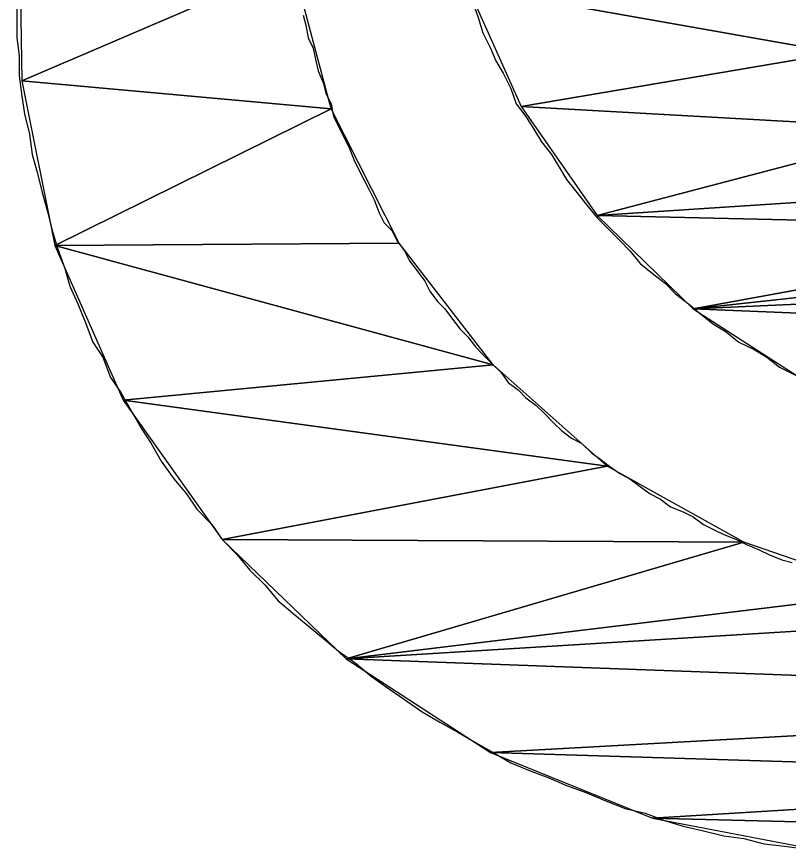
# Model space of a CAD drawing. Extents: x -495905 to -478420, y -1113297 to -1107716.
# Drawn here: x -494432.714 to -494429.694, y -1110243.837 to -1110240.57 of the extents above; entities that cross this region are included whole.
import ezdxf

# ---------------------------------------------------------------- set-up
doc = ezdxf.new("R2010")
doc.units = 0
doc.layers.add('legenda', color=7, linetype='Continuous')

msp = doc.modelspace()

# ---------------------------------------------------------------- linework, layer by layer
at = {"layer": 'legenda'}
for points in [[(-494432.7035, -1110240.1676), (-494432.6933, -1110240.8216), (-494431.6325, -1110240.3656)], [(-494432.7035, -1110240.1676), (-494432.6933, -1110240.8216), (-494431.6325, -1110240.3656)], [(-494431.6325, -1110240.3656), (-494432.6933, -1110240.8216), (-494431.4835, -1110240.9306)], [(-494431.6325, -1110240.3656), (-494432.6933, -1110240.8216), (-494431.4835, -1110240.9306)], [(-494429.7679, -1110240.3554), (-494430.9481, -1110240.4554), (-494429.5007, -1110240.7124)], [(-494429.7679, -1110240.3554), (-494430.9481, -1110240.4554), (-494429.5007, -1110240.7124)], [(-494430.9481, -1110240.4554), (-494430.7399, -1110240.9214), (-494429.5007, -1110240.7124)], [(-494430.9481, -1110240.4554), (-494430.7399, -1110240.9214), (-494429.5007, -1110240.7124)], [(-494429.5007, -1110240.7124), (-494430.7399, -1110240.9214), (-494429.1539, -1110241.0102)], [(-494429.5007, -1110240.7124), (-494430.7399, -1110240.9214), (-494429.1539, -1110241.0102)], [(-494432.6933, -1110240.8216), (-494432.5647, -1110241.4662), (-494431.4835, -1110240.9306)], [(-494432.6933, -1110240.8216), (-494432.5647, -1110241.4662), (-494431.4835, -1110240.9306)], [(-494430.7399, -1110240.9214), (-494430.4421, -1110241.3478), (-494429.1539, -1110241.0102)], [(-494430.7399, -1110240.9214), (-494430.4421, -1110241.3478), (-494429.1539, -1110241.0102)], [(-494431.4835, -1110240.9306), (-494432.5647, -1110241.4662), (-494431.2163, -1110241.457)], [(-494431.4835, -1110240.9306), (-494432.5647, -1110241.4662), (-494431.2163, -1110241.457)], [(-494429.1539, -1110241.0102), (-494430.4421, -1110241.3478), (-494428.7663, -1110241.2386)], [(-494429.1539, -1110241.0102), (-494430.4421, -1110241.3478), (-494428.7663, -1110241.2386)], [(-494428.7663, -1110241.2386), (-494430.4421, -1110241.3478), (-494428.3297, -1110241.3968)], [(-494428.7663, -1110241.2386), (-494430.4421, -1110241.3478), (-494428.3297, -1110241.3968)], [(-494430.4421, -1110241.3478), (-494430.0657, -1110241.714), (-494428.3297, -1110241.3968)], [(-494430.4421, -1110241.3478), (-494430.0657, -1110241.714), (-494428.3297, -1110241.3968)], [(-494428.3297, -1110241.3968), (-494430.0657, -1110241.714), (-494427.8839, -1110241.4764)], [(-494428.3297, -1110241.3968), (-494430.0657, -1110241.714), (-494427.8839, -1110241.4764)], [(-494431.2163, -1110241.457), (-494432.5647, -1110241.4662), (-494430.8491, -1110241.9322)], [(-494431.2163, -1110241.457), (-494432.5647, -1110241.4662), (-494430.8491, -1110241.9322)], [(-494432.5647, -1110241.4662), (-494432.2965, -1110242.071), (-494430.8491, -1110241.9322)], [(-494432.5647, -1110241.4662), (-494432.2965, -1110242.071), (-494430.8491, -1110241.9322)], [(-494427.8839, -1110241.4764), (-494430.0657, -1110241.714), (-494426.2877, -1110241.5456)], [(-494427.8839, -1110241.4764), (-494430.0657, -1110241.714), (-494426.2877, -1110241.5456)], [(-494426.2877, -1110241.5456), (-494430.0657, -1110241.714), (-494426.6741, -1110241.8528)], [(-494426.2877, -1110241.5456), (-494430.0657, -1110241.714), (-494426.6741, -1110241.8528)], [(-494430.0657, -1110241.714), (-494429.6189, -1110242.0016), (-494426.6741, -1110241.8528)], [(-494430.0657, -1110241.714), (-494429.6189, -1110242.0016), (-494426.6741, -1110241.8528)], [(-494430.8491, -1110241.9322), (-494432.2965, -1110242.071), (-494430.4023, -1110242.329)], [(-494430.8491, -1110241.9322), (-494432.2965, -1110242.071), (-494430.4023, -1110242.329)], [(-494432.2965, -1110242.071), (-494431.9099, -1110242.6168), (-494430.4023, -1110242.329)], [(-494432.2965, -1110242.071), (-494431.9099, -1110242.6168), (-494430.4023, -1110242.329)], [(-494430.4023, -1110242.329), (-494431.9099, -1110242.6168), (-494429.8679, -1110242.6268)], [(-494430.4023, -1110242.329), (-494431.9099, -1110242.6168), (-494429.8679, -1110242.6268)], [(-494431.9099, -1110242.6168), (-494431.4243, -1110243.0828), (-494429.8679, -1110242.6268)], [(-494431.9099, -1110242.6168), (-494431.4243, -1110243.0828), (-494429.8679, -1110242.6268)], [(-494429.8679, -1110242.6268), (-494431.4243, -1110243.0828), (-494429.2925, -1110242.8248)], [(-494429.8679, -1110242.6268), (-494431.4243, -1110243.0828), (-494429.2925, -1110242.8248)], [(-494429.2925, -1110242.8248), (-494431.4243, -1110243.0828), (-494428.6867, -1110242.9146)], [(-494429.2925, -1110242.8248), (-494431.4243, -1110243.0828), (-494428.6867, -1110242.9146)], [(-494428.6867, -1110242.9146), (-494431.4243, -1110243.0828), (-494427.0903, -1110243.242)], [(-494428.6867, -1110242.9146), (-494431.4243, -1110243.0828), (-494427.0903, -1110243.242)], [(-494431.4243, -1110243.0828), (-494430.8593, -1110243.45), (-494427.0903, -1110243.242)], [(-494431.4243, -1110243.0828), (-494430.8593, -1110243.45), (-494427.0903, -1110243.242)], [(-494427.0903, -1110243.242), (-494430.8593, -1110243.45), (-494427.6463, -1110243.549)], [(-494427.0903, -1110243.242), (-494430.8593, -1110243.45), (-494427.6463, -1110243.549)], [(-494430.8593, -1110243.45), (-494430.2249, -1110243.707), (-494427.6463, -1110243.549)], [(-494430.8593, -1110243.45), (-494430.2249, -1110243.707), (-494427.6463, -1110243.549)], [(-494427.6463, -1110243.549), (-494430.2249, -1110243.707), (-494428.2603, -1110243.757)], [(-494427.6463, -1110243.549), (-494430.2249, -1110243.707), (-494428.2603, -1110243.757)], [(-494430.2249, -1110243.707), (-494429.5495, -1110243.8366), (-494428.2603, -1110243.757)], [(-494430.2249, -1110243.707), (-494429.5495, -1110243.8366), (-494428.2603, -1110243.757)]]:
    msp.add_lwpolyline(points, close=True, dxfattribs=at)
for points in [[(-494432.7137, -1110240.494), (-494432.7137, -1110240.5736), (-494432.7137, -1110240.6532), (-494432.7035, -1110240.7226), (-494432.7035, -1110240.8022), (-494432.6933, -1110240.8816), (-494432.6831, -1110240.951), (-494432.6637, -1110241.0306), (-494432.6535, -1110241.1092), (-494432.6341, -1110241.1784), (-494432.6137, -1110241.258), (-494432.5943, -1110241.3274), (-494432.5749, -1110241.407), (-494432.5545, -1110241.4764), (-494432.5249, -1110241.556), (-494432.5055, -1110241.6252), (-494432.4749, -1110241.6946), (-494432.4453, -1110241.764), (-494432.4157, -1110241.8436), (-494432.3761, -1110241.9028), (-494432.3465, -1110241.9822), (-494432.3067, -1110242.0414), (-494432.2669, -1110242.1108), (-494432.2271, -1110242.1802), (-494432.1873, -1110242.2404), (-494432.1485, -1110242.3096), (-494432.0985, -1110242.379), (-494432.0485, -1110242.4382), (-494432.0089, -1110242.4974), (-494431.9497, -1110242.5576), (-494431.9099, -1110242.6168), (-494431.8507, -1110242.6758), (-494431.8007, -1110242.736), (-494431.7415, -1110242.7952), (-494431.6915, -1110242.8544), (-494431.6325, -1110242.9044), (-494431.5733, -1110242.9544)], [(-494432.7137, -1110240.494), (-494432.7137, -1110240.5736), (-494432.7137, -1110240.6532), (-494432.7035, -1110240.7226), (-494432.7035, -1110240.8022), (-494432.6933, -1110240.8816), (-494432.6831, -1110240.951), (-494432.6637, -1110241.0306), (-494432.6535, -1110241.1092), (-494432.6341, -1110241.1784), (-494432.6137, -1110241.258), (-494432.5943, -1110241.3274), (-494432.5749, -1110241.407), (-494432.5545, -1110241.4764), (-494432.5249, -1110241.556), (-494432.5055, -1110241.6252), (-494432.4749, -1110241.6946), (-494432.4453, -1110241.764), (-494432.4157, -1110241.8436), (-494432.3761, -1110241.9028), (-494432.3465, -1110241.9822), (-494432.3067, -1110242.0414), (-494432.2669, -1110242.1108), (-494432.2271, -1110242.1802), (-494432.1873, -1110242.2404), (-494432.1485, -1110242.3096), (-494432.0985, -1110242.379), (-494432.0485, -1110242.4382), (-494432.0089, -1110242.4974), (-494431.9497, -1110242.5576), (-494431.9099, -1110242.6168), (-494431.8507, -1110242.6758), (-494431.8007, -1110242.736), (-494431.7415, -1110242.7952), (-494431.6915, -1110242.8544), (-494431.6325, -1110242.9044), (-494431.5733, -1110242.9544)], [(-494430.9287, -1110240.5144), (-494430.9083, -1110240.5736), (-494430.8889, -1110240.6338), (-494430.8593, -1110240.693), (-494430.8389, -1110240.743), (-494430.8093, -1110240.792), (-494430.7797, -1110240.851), (-494430.7593, -1110240.9112), (-494430.7205, -1110240.9612), (-494430.6899, -1110241.0102), (-494430.6603, -1110241.0602), (-494430.6205, -1110241.1092), (-494430.5909, -1110241.1592), (-494430.5615, -1110241.208), (-494430.5217, -1110241.258), (-494430.4819, -1110241.308), (-494430.4421, -1110241.357), (-494430.4023, -1110241.3968), (-494430.3533, -1110241.4468), (-494430.3135, -1110241.4866), (-494430.2737, -1110241.5356), (-494430.2249, -1110241.5752), (-494430.1749, -1110241.615)], [(-494430.9287, -1110240.5144), (-494430.9083, -1110240.5736), (-494430.8889, -1110240.6338), (-494430.8593, -1110240.693), (-494430.8389, -1110240.743), (-494430.8093, -1110240.792), (-494430.7797, -1110240.851), (-494430.7593, -1110240.9112), (-494430.7205, -1110240.9612), (-494430.6899, -1110241.0102), (-494430.6603, -1110241.0602), (-494430.6205, -1110241.1092), (-494430.5909, -1110241.1592), (-494430.5615, -1110241.208), (-494430.5217, -1110241.258), (-494430.4819, -1110241.308), (-494430.4421, -1110241.357), (-494430.4023, -1110241.3968), (-494430.3533, -1110241.4468), (-494430.3135, -1110241.4866), (-494430.2737, -1110241.5356), (-494430.2249, -1110241.5752), (-494430.1749, -1110241.615)], [(-494431.5927, -1110240.5644), (-494431.5825, -1110240.6042), (-494431.5733, -1110240.6532), (-494431.5529, -1110240.693), (-494431.5427, -1110240.743), (-494431.5335, -1110240.7818), (-494431.5131, -1110240.8316)], [(-494431.5927, -1110240.5644), (-494431.5825, -1110240.6042), (-494431.5733, -1110240.6532), (-494431.5529, -1110240.693), (-494431.5427, -1110240.743), (-494431.5335, -1110240.7818), (-494431.5131, -1110240.8316)], [(-494431.5131, -1110240.8316), (-494431.5039, -1110240.8714), (-494431.4835, -1110240.9112), (-494431.4733, -1110240.9612), (-494431.4539, -1110241), (-494431.4345, -1110241.0398), (-494431.4141, -1110241.0796), (-494431.3947, -1110241.1296), (-494431.3743, -1110241.1694), (-494431.3549, -1110241.208), (-494431.3345, -1110241.2478), (-494431.3153, -1110241.2876), (-494431.2949, -1110241.3376), (-494431.2755, -1110241.3774), (-494431.2459, -1110241.407), (-494431.2255, -1110241.4468), (-494431.1959, -1110241.4866), (-494431.1765, -1110241.5264), (-494431.1469, -1110241.565), (-494431.1163, -1110241.6048), (-494431.0969, -1110241.6446), (-494431.0673, -1110241.6844), (-494431.0377, -1110241.714), (-494431.0081, -1110241.7538), (-494430.9775, -1110241.7936), (-494430.9481, -1110241.8232), (-494430.9185, -1110241.863), (-494430.8889, -1110241.8924), (-494430.8491, -1110241.9322)], [(-494431.5131, -1110240.8316), (-494431.5039, -1110240.8714), (-494431.4835, -1110240.9112), (-494431.4733, -1110240.9612), (-494431.4539, -1110241), (-494431.4345, -1110241.0398), (-494431.4141, -1110241.0796), (-494431.3947, -1110241.1296), (-494431.3743, -1110241.1694), (-494431.3549, -1110241.208), (-494431.3345, -1110241.2478), (-494431.3153, -1110241.2876), (-494431.2949, -1110241.3376), (-494431.2755, -1110241.3774), (-494431.2459, -1110241.407), (-494431.2255, -1110241.4468), (-494431.1959, -1110241.4866), (-494431.1765, -1110241.5264), (-494431.1469, -1110241.565), (-494431.1163, -1110241.6048), (-494431.0969, -1110241.6446), (-494431.0673, -1110241.6844), (-494431.0377, -1110241.714), (-494431.0081, -1110241.7538), (-494430.9775, -1110241.7936), (-494430.9481, -1110241.8232), (-494430.9185, -1110241.863), (-494430.8889, -1110241.8924), (-494430.8491, -1110241.9322)], [(-494430.1749, -1110241.615), (-494430.1351, -1110241.6548), (-494430.0851, -1110241.6946), (-494430.0361, -1110241.7344), (-494429.9861, -1110241.7742), (-494429.9371, -1110241.8038), (-494429.8873, -1110241.8436), (-494429.8281, -1110241.8732), (-494429.7781, -1110241.9028), (-494429.7281, -1110241.9424), (-494429.6689, -1110241.972)], [(-494430.1749, -1110241.615), (-494430.1351, -1110241.6548), (-494430.0851, -1110241.6946), (-494430.0361, -1110241.7344), (-494429.9861, -1110241.7742), (-494429.9371, -1110241.8038), (-494429.8873, -1110241.8436), (-494429.8281, -1110241.8732), (-494429.7781, -1110241.9028), (-494429.7281, -1110241.9424), (-494429.6689, -1110241.972)], [(-494430.8491, -1110241.9322), (-494430.8195, -1110241.9618), (-494430.7899, -1110242.0016), (-494430.7501, -1110242.0322), (-494430.7205, -1110242.0618), (-494430.6807, -1110242.0914), (-494430.6511, -1110242.121), (-494430.6113, -1110242.1608), (-494430.5809, -1110242.1904), (-494430.5421, -1110242.22), (-494430.5023, -1110242.2404), (-494430.4625, -1110242.279), (-494430.4329, -1110242.2994), (-494430.3931, -1110242.329), (-494430.3533, -1110242.3586), (-494430.3135, -1110242.379), (-494430.2737, -1110242.4086), (-494430.2341, -1110242.4382), (-494430.1943, -1110242.4586), (-494430.1545, -1110242.4882), (-494430.1055, -1110242.5076), (-494430.0657, -1110242.528), (-494430.0259, -1110242.5576), (-494429.9861, -1110242.577), (-494429.9463, -1110242.5974), (-494429.8973, -1110242.6168), (-494429.8577, -1110242.636), (-494429.8077, -1110242.6564), (-494429.7679, -1110242.6758), (-494429.7189, -1110242.6962), (-494429.6791, -1110242.7064)], [(-494430.8491, -1110241.9322), (-494430.8195, -1110241.9618), (-494430.7899, -1110242.0016), (-494430.7501, -1110242.0322), (-494430.7205, -1110242.0618), (-494430.6807, -1110242.0914), (-494430.6511, -1110242.121), (-494430.6113, -1110242.1608), (-494430.5809, -1110242.1904), (-494430.5421, -1110242.22), (-494430.5023, -1110242.2404), (-494430.4625, -1110242.279), (-494430.4329, -1110242.2994), (-494430.3931, -1110242.329), (-494430.3533, -1110242.3586), (-494430.3135, -1110242.379), (-494430.2737, -1110242.4086), (-494430.2341, -1110242.4382), (-494430.1943, -1110242.4586), (-494430.1545, -1110242.4882), (-494430.1055, -1110242.5076), (-494430.0657, -1110242.528), (-494430.0259, -1110242.5576), (-494429.9861, -1110242.577), (-494429.9463, -1110242.5974), (-494429.8973, -1110242.6168), (-494429.8577, -1110242.636), (-494429.8077, -1110242.6564), (-494429.7679, -1110242.6758), (-494429.7189, -1110242.6962), (-494429.6791, -1110242.7064)], [(-494431.5733, -1110242.9544), (-494431.5131, -1110243.0032), (-494431.4539, -1110243.0532), (-494431.3845, -1110243.1022), (-494431.3253, -1110243.1522), (-494431.2551, -1110243.2022), (-494431.1959, -1110243.242), (-494431.1265, -1110243.291), (-494431.0571, -1110243.3308), (-494430.9877, -1110243.3704), (-494430.9185, -1110243.4102), (-494430.8491, -1110243.45), (-494430.7797, -1110243.4898), (-494430.7103, -1110243.5194), (-494430.6307, -1110243.549), (-494430.5615, -1110243.5786), (-494430.4819, -1110243.6082), (-494430.4125, -1110243.6378), (-494430.3329, -1110243.6684), (-494430.2545, -1110243.6876), (-494430.1749, -1110243.7172), (-494430.1055, -1110243.7376), (-494430.0259, -1110243.757), (-494429.9463, -1110243.7764), (-494429.8679, -1110243.7866), (-494429.7883, -1110243.807), (-494429.7087, -1110243.8162), (-494429.6291, -1110243.8264)], [(-494431.5733, -1110242.9544), (-494431.5131, -1110243.0032), (-494431.4539, -1110243.0532), (-494431.3845, -1110243.1022), (-494431.3253, -1110243.1522), (-494431.2551, -1110243.2022), (-494431.1959, -1110243.242), (-494431.1265, -1110243.291), (-494431.0571, -1110243.3308), (-494430.9877, -1110243.3704), (-494430.9185, -1110243.4102), (-494430.8491, -1110243.45), (-494430.7797, -1110243.4898), (-494430.7103, -1110243.5194), (-494430.6307, -1110243.549), (-494430.5615, -1110243.5786), (-494430.4819, -1110243.6082), (-494430.4125, -1110243.6378), (-494430.3329, -1110243.6684), (-494430.2545, -1110243.6876), (-494430.1749, -1110243.7172), (-494430.1055, -1110243.7376), (-494430.0259, -1110243.757), (-494429.9463, -1110243.7764), (-494429.8679, -1110243.7866), (-494429.7883, -1110243.807), (-494429.7087, -1110243.8162), (-494429.6291, -1110243.8264)]]:
    msp.add_lwpolyline(points, dxfattribs=at)

doc.saveas('drawing.dxf')
